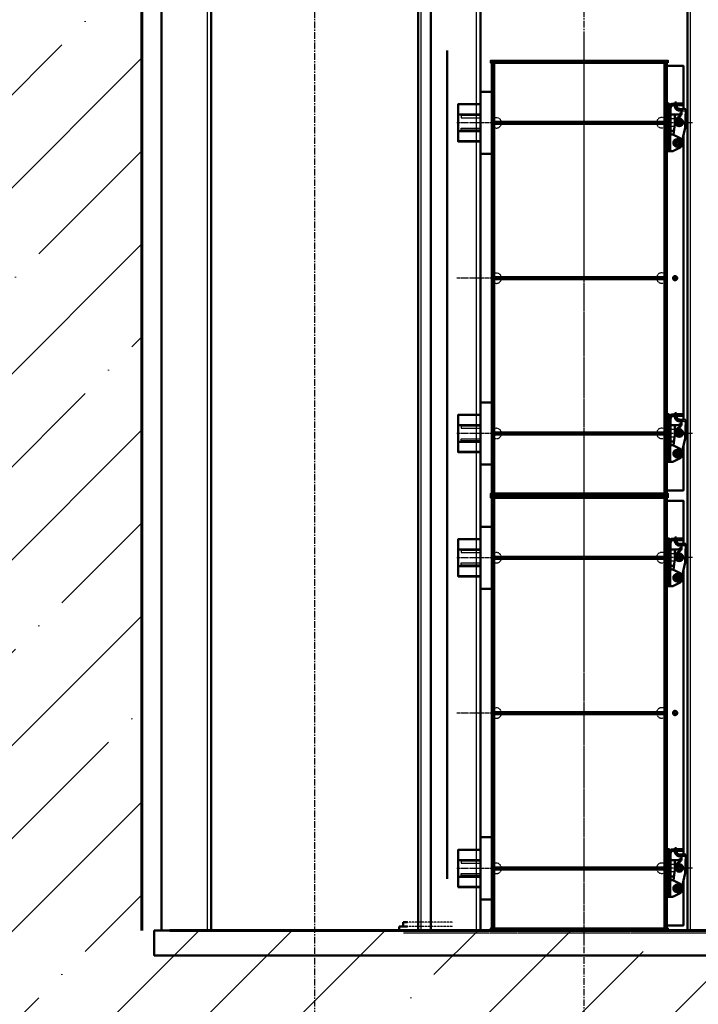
# Model space of a CAD drawing. Header units: millimetres. Extents: x 452087 to 582075, y 10891 to 81641.
# Tile 293 of 311: x 555156 to 558433, y 50680 to 55434. Entities that reach past the tile are written whole.
import ezdxf

# ---------------------------------------------------------------- set-up
doc = ezdxf.new("R2010")
doc.units = ezdxf.units.MM
for name, pattern in [('CENTER2', [28.575, 19.05, -3.175, 3.175, -3.175]), ('осевая', [50.8, 31.75, -6.35, 6.35, -6.35]), ('штриховая 04-2', [6, 4, -2])]:
    doc.linetypes.add(name, pattern=pattern)
doc.layers.get('Defpoints').update_dxf_attribs({"color": 8})
for name, color, linetype, lineweight in [('ГТО Размеры', 7, 'Continuous', 35), ('ГТО-2_Бетон 0.6', 2, 'Continuous', 60), ('ГТО-2_Оси_025', 6, 'осевая', 25), ('ГТО-2_Штриховка', 252, 'Continuous', 18), ('ОЗиМ Линии', 7, 'Continuous', 25), ('ОЗиМ Металл', 1, 'Continuous', 50), ('ОЗиМ Металл штрих', 230, 'штриховая 04-2', 25), ('ОЗИМ_Штриховка', 252, 'Continuous', 18)]:
    doc.layers.add(name, color=color, linetype=linetype, lineweight=lineweight)
doc.layers.add('ГТО-2_Размеры', color=7, linetype='Continuous')
doc.layers.add('ОЗиМ Оси', color=4, linetype='CENTER2')
doc.layers.add('ОЗИМ_Линии 050', color=7, linetype='Continuous', lineweight=50, true_color=0xff4000)
doc.styles.add('RomanS', font='romans.shx', dxfattribs={"width": 0.7})
doc.dimstyles.new('MOSOBL 1-100 (мм)', dxfattribs={"dimscale": 100, "dimtxt": 3, "dimasz": 2, "dimexe": 1.25, "dimexo": 0.625, "dimtad": 1, "dimdec": 0, "dimzin": 9, "dimtxsty": 'RomanS', "dimblk": 'ARCHTICK', "dimcen": 2.5, "dimdle": 1.25, "dimclrd": 7, "dimclre": 7, "dimclrt": 2, "dimadec": 0, "dimazin": 0, "dimtfac": 1, "dimtdec": 0, "dimtmove": 1, "dimatfit": 3, "dimfxl": 1, "dimtfill": 1, "dimlwd": 25, "dimlwe": 25, "dimarcsym": 0})

# ---------------------------------------------------------------- blocks, each defined once
blk = doc.blocks.new('_ArchTick')
at = {"color": 0, "linetype": 'ByBlock', "const_width": 0.15}
blk.add_lwpolyline([(-0.5, -0.5), (0.5, 0.5)], dxfattribs=at)
blk = doc.blocks.new('*D612')
at = {"layer": 'Defpoints', "color": 0, "transparency": 16777216}
for p in [(561246, 57464), (561246, 53164.2, 0), (555746, 53061.9, 0)]:
    blk.add_point(p, dxfattribs=at)
at = {"layer": 'ГТО-2_Размеры', "color": 7, "lineweight": 25, "transparency": 16777216}
for p, q in [((555746, 53124.4), (555746, 57589)), ((561246, 53226.7), (561246, 57589)), ((555621, 57464), (561371, 57464))]:
    blk.add_line(p, q, dxfattribs=at)
at = {"layer": 'ГТО-2_Размеры', "color": 7, "lineweight": 25, "transparency": 16777216, "xscale": 200, "yscale": 200, "zscale": 200, "rotation": 180}
blk.add_blockref('_ArchTick', (555746, 57464), dxfattribs=at)
at = {"layer": 'ГТО-2_Размеры', "color": 7, "lineweight": 25, "transparency": 16777216, "xscale": 200, "yscale": 200, "zscale": 200}
blk.add_blockref('_ArchTick', (561246, 57464), dxfattribs=at)
at = {"layer": 'ГТО-2_Размеры', "color": 2, "transparency": 16777216, "insert": (558496, 57676.5), "char_height": 300, "attachment_point": 5, "style": 'RomanS', "bg_fill": 3, "box_fill_scale": 1.1, "bg_fill_color": 256, "bg_fill_true_color": 13158600, "bg_fill_transparency": 0}
blk.add_mtext('5500', dxfattribs=at)
blk = doc.blocks.new('*X623')
at = {"color": 0}
for p, q in [((408.5, 422.6), (410.9, 425)), ((410.4, 417.5), (416.5, 423.5)), ((375.1, 368), (375.1, 368)), ((376.9, 362.7), (382.2, 368)), ((381.3, 360), (389.3, 368)), ((388.3, 360), (393.5, 365.2))]:
    blk.add_line(p, q, dxfattribs=at)
blk = doc.blocks.new('ОЗиМ_Распорка_обратная_сжатая_вид_сбоку')
at = {"layer": 'ОЗиМ Линии'}
blk.add_lwpolyline([(-5035801, -3695146.4), (-5035799.5, -3695148.8), (-5035798.8, -3695151.3), (-5035798.4, -3695153.9), (-5035797.7, -3695156.6), (-5035796, -3695159.5), (-5035792.7, -3695162.4)], dxfattribs=at)
for centre, radius, start, end in [((-5036098.3, -3695082.6), 16.1, 358.85757, 270), ((-5035900.5, -3695063.3), 16, 353.84768, 264.45197)]:
    blk.add_arc(centre, radius, start, end, dxfattribs=at)
at = {"layer": 'ОЗиМ Металл'}
for p, q in [((-5036104.6, -3695041.6), (-5035952.1, -3695004.5)), ((-5035952.1, -3695004.5), (-5035952.5, -3694988.5)), ((-5035952.1, -3695004.5), (-5035771.8, -3695000.2)), ((-5035852, -3695002.2), (-5035852.4, -3694986.4)), ((-5035771.8, -3695000.2), (-5035770.3, -3695060.2)), ((-5035734.2, -3695032.4), (-5035734.2, -3695089.3)), ((-5035718.2, -3695032.4), (-5035734.2, -3695032.4)), ((-5035718.2, -3695088.9), (-5035718.2, -3695032.4)), ((-5036178.2, -3695162.4), (-5036178.2, -3695127.1)), ((-5036178.2, -3695162.4), (-5036178.2, -3695127.1)), ((-5036178.2, -3695162.4), (-5036178.2, -3695127.1)), ((-5036178.2, -3695162.4), (-5036178.2, -3695127.1)), ((-5036143.7, -3695053.5), (-5036176.1, -3695118.2)), ((-5036143.7, -3695053.5), (-5036176.1, -3695118.2)), ((-5036125.8, -3695042.4), (-5036070.5, -3695042.4)), ((-5036125.8, -3695042.4), (-5036070.5, -3695042.4)), ((-5036099.6, -3695111.2), (-5036103, -3695117.5)), ((-5036103, -3695117.5), (-5036101.7, -3695118.1)), ((-5036101.7, -3695118.1), (-5036098.3, -3695111.1)), ((-5036098.3, -3695111.1), (-5036095.7, -3695118.1)), ((-5036094.4, -3695117.6), (-5036096.9, -3695111.1)), ((-5036095.7, -3695118.1), (-5036094.4, -3695117.6)), ((-5036052.6, -3695053.5), (-5036020.3, -3695118.2)), ((-5036052.6, -3695053.5), (-5036020.3, -3695118.2)), ((-5036020.1, -3695118.5), (-5035888.8, -3695102.8)), ((-5036018.2, -3695127.1), (-5036018.2, -3695162.4)), ((-5036018.2, -3695127.1), (-5036018.2, -3695162.4)), ((-5036018.2, -3695127.1), (-5036018.2, -3695162.4)), ((-5036018.2, -3695127.1), (-5036018.2, -3695162.4)), ((-5035981.7, -3695146.4), (-5035981.7, -3695113.9)), ((-5035919.3, -3695106.4), (-5035825.7, -3695106.4)), ((-5035908.1, -3695098.2), (-5035904.4, -3695091.8)), ((-5035906.9, -3695098.7), (-5035908.1, -3695098.2)), ((-5035903.3, -3695091.9), (-5035906.9, -3695098.7)), ((-5035903.3, -3695091.9), (-5035902.1, -3695099.2)), ((-5035902.1, -3695099.2), (-5035900.7, -3695099)), ((-5035900.7, -3695099), (-5035901.9, -3695092)), ((-5035842.3, -3695057.9), (-5035858.9, -3695084.3)), ((-5035825.7, -3695146.4), (-5035825.6, -3695043.2)), ((-5035813, -3695058.9), (-5035825.6, -3695058.9)), ((-5035813, -3695039.5), (-5035813, -3695058.9)), ((-5035770.9, -3695038.3), (-5035809.5, -3695039.3)), ((-5035786.3, -3695060.6), (-5035786.8, -3695040.6)), ((-5035739.6, -3695089.4), (-5035708.9, -3695088.6)), ((-5035708.5, -3695104.6), (-5035739.2, -3695105.4)), ((-5035734.2, -3695047.5), (-5035718.2, -3695047.5)), ((-5035734.2, -3695105.3), (-5035734.2, -3695116.4)), ((-5035718.2, -3695116.4), (-5035718.2, -3695104.9)), ((-5035708.9, -3695088.6), (-5035708.5, -3695104.6)), ((-5036178.2, -3695162.4), (-5035764.2, -3695162.4)), ((-5035764.2, -3695146.4), (-5036018.2, -3695146.4)), ((-5035764.2, -3695146.4), (-5035764.2, -3695162.4))]:
    blk.add_line(p, q, dxfattribs=at)
for points in [[(-5035913.8, -3695033.4), (-5035933, -3695060.3), (-5035919.4, -3695090.3), (-5035886.5, -3695093.5), (-5035867.3, -3695066.7), (-5035881, -3695036.6)], [(-5036114.8, -3695054), (-5036131.3, -3695082.6), (-5036114.8, -3695111.1), (-5036081.8, -3695111.1), (-5036065.3, -3695082.6), (-5036081.8, -3695054)]]:
    blk.add_lwpolyline(points, close=True, dxfattribs=at)
for centre, radius in [((-5035900.5, -3695063.3), 37), ((-5035900.5, -3695063.3), 28.3), ((-5035897.3, -3695031), 4), ((-5035897.3, -3695031), 3), ((-5036098.3, -3695082.6), 37), ((-5036098.3, -3695082.6), 28.2), ((-5036098.3, -3695082.6), 20), ((-5036098.4, -3695050.3), 3.59), ((-5036098.4, -3695050.3), 2.42), ((-5035900.5, -3695063.3), 20)]:
    blk.add_circle(centre, radius, dxfattribs=at)
for centre, radius, start, end in [((-5035896.1, -3695222.7), 240.3, 79.50246, 103.56876), ((-5036158.2, -3695127.1), 20, 153.43495, 180), ((-5036158.2, -3695127.1), 20, 153.43495, 180), ((-5036158.2, -3695127.1), 20, 153.43495, 180), ((-5036158.2, -3695127.1), 20, 153.43495, 180), ((-5036125.8, -3695062.4), 20, 90, 153.43495), ((-5036125.8, -3695062.4), 20, 90, 153.43495), ((-5036070.5, -3695062.4), 20, 26.56505, 90), ((-5036070.5, -3695062.4), 20, 26.56505, 90), ((-5036038.2, -3695127.1), 20, 0, 26.56505), ((-5036038.2, -3695127.1), 20, 0, 26.56505), ((-5036038.2, -3695127.1), 20, 0, 26.56505), ((-5036038.2, -3695127.1), 20, 0, 26.56505), ((-5036038.2, -3695127.1), 20, 0, 26.56505), ((-5036038.2, -3695127.1), 20, 0, 26.56505), ((-5035892.7, -3695063), 40, 275.68837, 327.76191), ((-5035808.4, -3695079.3), 40, 91.45197, 147.76191), ((-5035740.3, -3695059.4), 46, 181.45197, 271.45197), ((-5035740.3, -3695059.4), 30, 181.45197, 271.45197), ((-5035764.2, -3695116.4), 46, 270, 0), ((-5035764.2, -3695116.4), 30, 270, 0)]:
    blk.add_arc(centre, radius, start, end, dxfattribs=at)
at = {"layer": 'ОЗиМ Металл штрих', "ltscale": 0.8}
for p, q in [((-5035786.9, -3695038.7), (-5035787.8, -3695000.6)), ((-5035939.3, -3695108.8), (-5035939.3, -3695146.4)), ((-5035867.3, -3695106.4), (-5035867.3, -3695146.4)), ((-5036018.2, -3695146.4), (-5036178.2, -3695146.4))]:
    blk.add_line(p, q, dxfattribs=at)
at = {"layer": 'ОЗиМ Оси', "ltscale": 0.5}
blk.add_line((-5035903.3, -3694934.7), (-5035903.3, -3695174.8), dxfattribs=at)
at = {"layer": 'ОЗиМ Оси'}
for p, q in [((-5035902, -3695093.9), (-5035896.1, -3695032.9)), ((-5036140.2, -3695082.4), (-5036056.4, -3695082.4)), ((-5036098.3, -3695049.9), (-5036098.3, -3695125)), ((-5035929.5, -3695060.4), (-5035868.6, -3695066.4))]:
    blk.add_line(p, q, dxfattribs=at)
at = {"layer": 'ОЗиМ Оси', "ltscale": 0.5}
blk.add_arc((-5035898.1, -3695241.7), 240, 84.8706, 97.85917, dxfattribs=at)
at = {"layer": 'ОЗИМ_Штриховка', "xscale": 2, "yscale": 2, "zscale": 2}
blk.add_blockref('*X623', (-5036551.1, -3695882.5), dxfattribs=at)
blk = doc.blocks.new('gh')
at = {"layer": 'ОЗиМ Металл'}
for p, q in [((522972.7, 40513.8), (522972.7, 42594.5)), ((522984.7, 40513.8), (522984.7, 42594.5)), ((522972.7, 38413.8), (522972.7, 40494.5)), ((522984.7, 38413.8), (522984.7, 40494.5))]:
    blk.add_line(p, q, dxfattribs=at)
for points in [[(522989.7, 42593.8), (522989.7, 42603.8), (522134.7, 42603.8), (522134.7, 42593.8)], [(522139.2, 40513.8), (522151.2, 40513.8), (522151.2, 42593.8), (522139.2, 42593.8)], [(522994.7, 42167.1), (522984.7, 42167.1), (522984.7, 42397.1), (522994.7, 42397.1)], [(522966.2, 42298.8), (522155.2, 42298.8), (522155.2, 42308.8), (522966.2, 42308.8)], [(522966.2, 41548.8), (522155.2, 41548.8), (522155.2, 41558.8), (522966.2, 41558.8)], [(522994.7, 40667.1), (522984.7, 40667.1), (522984.7, 40897.1), (522994.7, 40897.1)], [(522966.2, 40798.8), (522155.2, 40798.8), (522155.2, 40808.8), (522966.2, 40808.8)], [(522989.7, 40503.8), (522989.7, 40513.8), (522134.7, 40513.8), (522134.7, 40503.8)], [(522989.7, 40493.8), (522989.7, 40503.8), (522134.7, 40503.8), (522134.7, 40493.8)], [(522139.2, 38413.8), (522151.2, 38413.8), (522151.2, 40493.8), (522139.2, 40493.8)], [(522994.7, 40067.1), (522984.7, 40067.1), (522984.7, 40297.1), (522994.7, 40297.1)], [(522966.2, 40198.8), (522155.2, 40198.8), (522155.2, 40208.8), (522966.2, 40208.8)], [(522966.2, 39448.8), (522155.2, 39448.8), (522155.2, 39458.8), (522966.2, 39458.8)], [(522994.7, 38567.1), (522984.7, 38567.1), (522984.7, 38797.1), (522994.7, 38797.1)], [(522966.2, 38698.8), (522155.2, 38698.8), (522155.2, 38708.8), (522966.2, 38708.8)], [(522989.7, 38403.8), (522989.7, 38413.8), (522134.7, 38413.8), (522134.7, 38403.8)]]:
    blk.add_lwpolyline(points, close=True, dxfattribs=at)
for points in [[(523064.7, 40743.3), (523064.7, 40528.8), (522984.7, 40528.8), (522984.7, 42578.8), (523064.7, 42578.8), (523064.7, 42370.5)], [(522084.2, 42343.8), (521977.2, 42343.8), (521977.2, 42394.1), (522084.2, 42394.1)], [(522084.2, 42263.8), (521977.2, 42263.8), (521977.2, 42343.8), (522084.2, 42343.8)], [(522084.2, 42263.8), (521977.2, 42263.8), (521977.2, 42213.6), (522084.2, 42213.6)], [(523064.7, 42243.3), (523064.7, 40870.5)], [(522084.2, 40843.8), (521977.2, 40843.8), (521977.2, 40894.1), (522084.2, 40894.1)], [(522084.2, 40763.8), (521977.2, 40763.8), (521977.2, 40843.8), (522084.2, 40843.8)], [(522084.2, 40763.8), (521977.2, 40763.8), (521977.2, 40713.6), (522084.2, 40713.6)], [(523064.7, 38643.3), (523064.7, 38428.8), (522984.7, 38428.8), (522984.7, 40478.8), (523064.7, 40478.8), (523064.7, 40270.5)], [(522084.2, 40243.8), (521977.2, 40243.8), (521977.2, 40294.1), (522084.2, 40294.1)], [(522084.2, 40163.8), (521977.2, 40163.8), (521977.2, 40243.8), (522084.2, 40243.8)], [(522084.2, 40163.8), (521977.2, 40163.8), (521977.2, 40113.6), (522084.2, 40113.6)], [(523064.7, 40143.3), (523064.7, 38770.5)], [(522084.2, 38743.8), (521977.2, 38743.8), (521977.2, 38794.1), (522084.2, 38794.1)], [(522084.2, 38663.8), (521977.2, 38663.8), (521977.2, 38743.8), (522084.2, 38743.8)], [(522084.2, 38663.8), (521977.2, 38663.8), (521977.2, 38613.6), (522084.2, 38613.6)]]:
    blk.add_lwpolyline(points, dxfattribs=at)
for points in [[(522139.2, 42153.8), (522089.2, 42153.8, -0.414214), (522084.2, 42158.8), (522084.2, 42448.8, -0.414214), (522089.2, 42453.8), (522139.2, 42453.8)], [(522139.2, 40653.8), (522089.2, 40653.8, -0.414214), (522084.2, 40658.8), (522084.2, 40948.8, -0.414214), (522089.2, 40953.8), (522139.2, 40953.8)], [(522139.2, 40053.8), (522089.2, 40053.8, -0.414214), (522084.2, 40058.8), (522084.2, 40348.8, -0.414214), (522089.2, 40353.8), (522139.2, 40353.8)], [(522139.2, 38553.8), (522089.2, 38553.8, -0.414214), (522084.2, 38558.8), (522084.2, 38848.8, -0.414214), (522089.2, 38853.8), (522139.2, 38853.8)]]:
    blk.add_lwpolyline(points, format="xyb", close=True, dxfattribs=at)
for centre in [(523024.7, 41553.8), (523024.7, 39453.8)]:
    blk.add_circle(centre, 10, dxfattribs=at)
at = {"layer": 'ОЗиМ Металл штрих', "ltscale": 0.7}
for p, q in [((522084.2, 42391.1), (521977.2, 42391.1)), ((522084.2, 42216.6), (521977.2, 42216.6)), ((522084.2, 40891.1), (521977.2, 40891.1)), ((522084.2, 40716.6), (521977.2, 40716.6)), ((522084.2, 40291.1), (521977.2, 40291.1)), ((522084.2, 40116.6), (521977.2, 40116.6)), ((522084.2, 38791.1), (521977.2, 38791.1)), ((522084.2, 38616.6), (521977.2, 38616.6))]:
    blk.add_line(p, q, dxfattribs=at)
for points in [[(522084.2, 42338.8), (521992.2, 42338.8), (521992.2, 42328.8), (522084.2, 42328.8)], [(522084.2, 42268.8), (521992.2, 42268.8), (521992.2, 42278.8), (522084.2, 42278.8)], [(522084.2, 40838.8), (521992.2, 40838.8), (521992.2, 40828.8), (522084.2, 40828.8)], [(522084.2, 40768.8), (521992.2, 40768.8), (521992.2, 40778.8), (522084.2, 40778.8)], [(522084.2, 40238.8), (521992.2, 40238.8), (521992.2, 40228.8), (522084.2, 40228.8)], [(522084.2, 40168.8), (521992.2, 40168.8), (521992.2, 40178.8), (522084.2, 40178.8)], [(522084.2, 38738.8), (521992.2, 38738.8), (521992.2, 38728.8), (522084.2, 38728.8)], [(522084.2, 38668.8), (521992.2, 38668.8), (521992.2, 38678.8), (522084.2, 38678.8)]]:
    blk.add_lwpolyline(points, dxfattribs=at)
at = {"layer": 'ОЗиМ Металл штрих', "ltscale": 0.4}
for points in [[(522186.7, 42308.8), (522186.7, 42309.8), (522934.7, 42309.8), (522934.7, 42308.8)], [(522934.7, 42298.8), (522934.7, 42297.8), (522186.7, 42297.8), (522186.7, 42298.8)], [(522186.7, 41558.8), (522186.7, 41559.8), (522934.7, 41559.8), (522934.7, 41558.8)], [(522934.7, 41548.8), (522934.7, 41547.8), (522186.7, 41547.8), (522186.7, 41548.8)], [(522186.7, 40808.8), (522186.7, 40809.8), (522934.7, 40809.8), (522934.7, 40808.8)], [(522934.7, 40798.8), (522934.7, 40797.8), (522186.7, 40797.8), (522186.7, 40798.8)], [(522186.7, 40208.8), (522186.7, 40209.8), (522934.7, 40209.8), (522934.7, 40208.8)], [(522934.7, 40198.8), (522934.7, 40197.8), (522186.7, 40197.8), (522186.7, 40198.8)], [(522186.7, 39458.8), (522186.7, 39459.8), (522934.7, 39459.8), (522934.7, 39458.8)], [(522934.7, 39448.8), (522934.7, 39447.8), (522186.7, 39447.8), (522186.7, 39448.8)], [(522186.7, 38708.8), (522186.7, 38709.8), (522934.7, 38709.8), (522934.7, 38708.8)], [(522934.7, 38698.8), (522934.7, 38697.8), (522186.7, 38697.8), (522186.7, 38698.8)]]:
    blk.add_lwpolyline(points, dxfattribs=at)
for centre, start, end in [((522161.7, 42303.8), 11.537, 105.0701), ((522959.7, 42304.5), 74.9299, 168.463), ((522161.7, 42303.8), 254.9299, 348.463), ((522959.7, 42304.5), 191.537, 285.0701), ((522161.7, 41553.8), 11.537, 105.0701), ((522959.7, 41554.5), 74.9299, 168.463), ((522161.7, 41553.8), 254.9299, 348.463), ((522959.7, 41554.5), 191.537, 285.0701), ((522161.7, 40803.8), 11.537, 105.0701), ((522161.7, 40803.8), 254.9299, 348.463), ((522959.7, 40804.5), 74.9299, 168.463), ((522959.7, 40804.5), 191.537, 285.0701), ((522161.7, 40203.8), 11.537, 105.0701), ((522959.7, 40204.5), 74.9299, 168.463), ((522161.7, 40203.8), 254.9299, 348.463), ((522959.7, 40204.5), 191.537, 285.0701), ((522161.7, 39453.8), 11.537, 105.0701), ((522959.7, 39454.5), 74.9299, 168.463), ((522161.7, 39453.8), 254.9299, 348.463), ((522959.7, 39454.5), 191.537, 285.0701), ((522161.7, 38703.8), 11.537, 105.0701), ((522959.7, 38704.5), 74.9299, 168.463), ((522161.7, 38703.8), 254.9299, 348.463), ((522959.7, 38704.5), 191.537, 285.0701)]:
    blk.add_arc(centre, 25, start, end, dxfattribs=at)
at = {"layer": 'ОЗиМ Оси', "ltscale": 0.7}
for p, q in [((522584.7, 40436.9), (522584.7, 42727.5)), ((522984.7, 42303.8), (521969.9, 42303.8)), ((522984.7, 41553.8), (521969.9, 41553.8)), ((522984.7, 40803.8), (521969.9, 40803.8)), ((522584.7, 38336.9), (522584.7, 40627.5)), ((522984.7, 40203.8), (521969.9, 40203.8)), ((522984.7, 39453.8), (521969.9, 39453.8)), ((522984.7, 38703.8), (521969.9, 38703.8))]:
    blk.add_line(p, q, dxfattribs=at)
at = {"layer": 'ОЗиМ Оси', "color": 4}
for p, q in [((523009.8, 41553.8), (523039.5, 41553.8)), ((523024.7, 41539), (523024.7, 41568.7)), ((523024.7, 39439), (523024.7, 39468.7)), ((523009.8, 39453.8), (523039.5, 39453.8))]:
    blk.add_line(p, q, dxfattribs=at)
at = {"layer": 'ГТО Размеры', "xscale": -0.5, "yscale": 0.5, "zscale": 0.5, "rotation": 270}
for p in [(2370575.9, 2560256.2), (2370575.9, 2558756.2), (2370575.9, 2558156.2), (2370575.9, 2556656.2)]:
    blk.add_blockref('ОЗиМ_Распорка_обратная_сжатая_вид_сбоку', p, dxfattribs=at)

msp = doc.modelspace()

# ---------------------------------------------------------------- linework, layer by layer
at = {"layer": 'ГТО-2_Бетон 0.6'}
msp.add_line((555881.3, 51036.1), (561246, 51036.1, 0), dxfattribs=at)
at = {"layer": 'ОЗиМ Металл'}
for p, q in [((557028.4, 51076.1, 0), (557008.4, 51076.1, 0)), ((557008.4, 51076.1, 0), (557008.4, 51056.1, 0)), ((556461.3, 51036.1), (559968.7, 51036.1)), ((556988.4, 51056.1, 0), (556988.4, 51036.1, 0)), ((557028.4, 51056.1, 0), (556988.4, 51056.1, 0)), ((557028.4, 51056.1, 0), (557008.4, 51056.1, 0)), ((557028.4, 51056.1, 0), (557008.4, 51056.1, 0))]:
    msp.add_line(p, q, dxfattribs=at)
at = {"layer": 'ОЗиМ Металл', "elevation": 0}
msp.add_lwpolyline([(560548.4, 50916.1), (555806.2, 50916.1), (555805.8, 51036.1), (560548.4, 51036.1)], close=True, dxfattribs=at)
at = {"layer": 'ОЗиМ Металл'}
msp.add_lwpolyline([(558920.1, 50916.1), (557731.7, 50916.1)], dxfattribs=at)
at = {"layer": 'ОЗиМ Металл штрих', "ltscale": 0.3}
for p, q in [((557248.4, 51076.1, 0), (557028.4, 51076.1, 0)), ((557248.4, 51056.1, 0), (557028.4, 51056.1, 0))]:
    msp.add_line(p, q, dxfattribs=at)
at = {"layer": 'ОЗиМ Металл штрих', "ltscale": 0.4}
msp.add_line((559458.3, 51024.1, 0), (557008.2, 51023.1, 0), dxfattribs=at)
at = {"layer": 'ОЗИМ_Линии 050', "color": 7, "ltscale": 0.0124}
for p, q in [((557028.4, 51076.1, 0), (557008.4, 51076.1, 0)), ((557028.4, 51076.1, 0), (557008.4, 51076.1, 0)), ((557008.4, 51076.1, 0), (557008.4, 51056.1, 0))]:
    msp.add_line(p, q, dxfattribs=at)

# ---------------------------------------------------------------- dimensions: what is measured, and where the dimension line sits
at = {"layer": 'ГТО-2_Размеры'}
dim = msp.add_linear_dim(base=(561246, 57464), p1=(555746, 53061.9, 0), p2=(561246, 53164.2, 0), dimstyle='MOSOBL 1-100 (мм)', dxfattribs=at)
dim.commit()
dim.dimension.update_dxf_attribs({"geometry": '*D612', "text_midpoint": (558496, 57464), "dimtype": 160})

# ---------------------------------------------------------------- next in the draw order: hatches: boundary and pattern name
at = {"layer": 'ГТО-2_Штриховка'}
h = msp.add_hatch(dxfattribs=at)
h.set_pattern_fill('ANSI35', color=256, scale=100)
h.set_pattern_definition([(45, (-17131.3, -1493781.44), (-449.0128, 449.0128), []), (45, (-16682.3, -1493781.44), (-449.0128, 449.0128), [793.75, -158.75, 0, -158.75])])
h.paths.add_polyline_path([(560273.2, 43536.1), (555873.2, 43536.1), (555873.2, 50536.1), (560273.2, 50536.1)], flags=16)
h.paths.add_polyline_path([(560281.3, 43016.7), (560273.2, 39436.1), (555873.2, 39436.1), (555873.2, 43016.7)], flags=16)
h.paths.add_polyline_path([(554873, 43536.1), (540981.3, 43536.1), (540981.3, 54483.4), (542281.3, 55136.1), (542273.2, 56036.1), (553581, 56036.1), (553581, 55236.1), (554881.3, 54586.1)], flags=16)
h.paths.add_polyline_path([(560273.2, 38936.1), (560273.2, 35286.1), (555873.2, 35286.1), (555873.2, 38936.1)], flags=16)
h.paths.add_polyline_path([(554873, 43036.1), (554872.9, 36436.1), (548209.4, 36436.1), (548381, 36436.1), (547361, 36436.1), (547361, 36221.1), (547141, 36221.1), (547141, 36006.1), (546921, 36006.1), (546921, 35791.1), (546701, 35791.1), (546701, 35576.1), (546481, 35576.1), (546481, 35361.1), (546261, 35361.1), (546261, 35146.1), (546041, 35146.1), (546041, 34931.1), (545821, 34931.1), (545821, 34716.1), (545601, 34716.1), (545601, 34501.1), (545381, 34501.1), (545381, 34236.1), (540981.3, 34236.1), (540981.3, 43016.7), (545681, 43018.4), (545681, 42519.4), (546676.1, 42522.7), (546685.9, 43015.1), (549681.7, 43016.7), (549680.3, 42521.1), (550681, 42521.1), (550681, 43036.1)], flags=16)
h.paths.add_polyline_path([(540981.3, 54486.1), (540981.3, 42536.1)], flags=16)
h.paths.add_polyline_path([(540331.3, 56536.1), (540331.3, 56536.1), (539481.3, 56614.5), (539481.3, 43036.1), (538481.3, 43036.1), (538473.5, 31236.1), (539891.3, 31236.1), (542691.3, 29236.1), (543991.3, 29236.1), (545491.3, 30236.1), (554953.2, 30236.1), (556153.5, 31036.1), (564473.5, 31036.1), (564473.2, 53098.5), (567681, 54406.1), (567681, 55381.1), (562673.2, 55381.1), (562673.2, 56536.1), (561546, 56536.1), (561546, 56286.1), (561246, 56286.1), (561246, 51036.1), (555746, 51036.1), (555746, 56036.1), (555700.3, 56036.1), (555746, 56286.1), (555446, 56286.1), (555446, 56536.1)])

# ---------------------------------------------------------------- next in the draw order: linework, layer by layer
at = {"layer": 'ГТО-2_Бетон 0.6'}
msp.add_line((555746, 56036.1, 0), (555746, 51036.1, 0), dxfattribs=at)
at = {"layer": 'ГТО-2_Оси_025', "elevation": 0}
for points in [[(556581, 29129.6), (556581, 56032.9)], [(557881, 29132.8), (557881, 56036.1)]]:
    msp.add_lwpolyline(points, dxfattribs=at)
at = {"layer": 'ОЗиМ Металл'}
for p, q in [((555841, 56036.1, 0), (555841, 51036.1, 0)), ((556081, 56036.1, 0), (556081, 51036.1, 0)), ((557081, 56036.1, 0), (557081, 51036.1, 0)), ((557141, 56036.1, 0), (557141, 51036.1, 0)), ((557381, 56036.1, 0), (557381, 51036.1, 0)), ((558381, 56036.1, 0), (558381, 51036.1, 0))]:
    msp.add_line(p, q, dxfattribs=at)
at = {"layer": 'ОЗиМ Металл', "elevation": 0}
msp.add_lwpolyline([(557221, 55285.3), (557221, 51286.1)], dxfattribs=at)
at = {"layer": 'ОЗиМ Металл штрих', "ltscale": 0.5}
for p, q in [((556061, 56036.1, 0), (556061, 51036.1, 0)), ((557093, 56036.1, 0), (557093, 51036.1, 0)), ((557361, 56036.1, 0), (557361, 51036.1, 0)), ((558393, 56036.1, 0), (558393, 51036.1, 0))]:
    msp.add_line(p, q, dxfattribs=at)

# ---------------------------------------------------------------- next in the draw order: block references
at = {"color": 5}
msp.add_blockref('gh', (35296.3, 12632.3, 0), dxfattribs=at)

doc.saveas('drawing.dxf')
